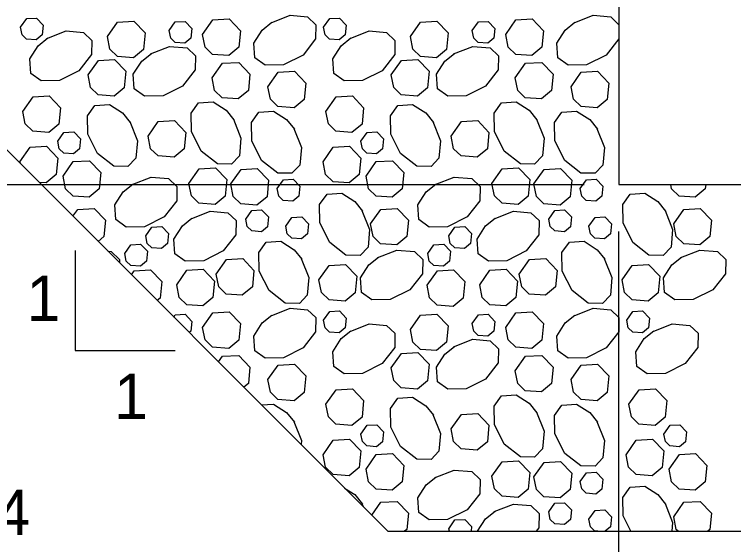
# Model space of a CAD drawing. Extents: x 636530 to 644067, y 294168 to 299122.
# Drawn here: x 643369.91 to 643417.35, y 296120.59 to 296155.55 of the extents above; entities that cross this region are included whole.
import ezdxf

# ---------------------------------------------------------------- set-up
doc = ezdxf.new("R2010")
doc.units = 0
doc.layers.add('1', color=7, linetype='Continuous')

msp = doc.modelspace()

# ---------------------------------------------------------------- linework, layer by layer
at = {"layer": '1'}
for p, q in [((643409.786, 296174.805), (643409.786, 296144.325)), ((643394.546, 296121.465), (643364.066, 296151.945)), ((643352.451, 296144.325), (643407.496, 296144.325)), ((643409.786, 296144.325), (643623.149, 296144.325)), ((643409.786, 296097.74), (643409.786, 296141.229)), ((643373.927, 296139.978), (643373.927, 296133.393)), ((643373.927, 296133.393), (643380.513, 296133.393)), ((643394.546, 296121.465), (643638.389, 296121.465))]:
    msp.add_line(p, q, dxfattribs=at)
for points in [[(643386.835, 296154.992), (643388.093, 296155.49), (643389.248, 296155.391), (643389.797, 296154.869), (643389.78, 296153.931), (643388.947, 296152.866), (643387.659, 296152.222), (643386.445, 296152.201), (643385.762, 296152.686), (643385.697, 296153.653), (643386.251, 296154.518), (643386.886, 296155.024)], [(643406.824, 296154.992), (643408.082, 296155.49), (643409.237, 296155.391), (643409.786, 296154.869)], [(643370.317, 296154.696), (643370.72, 296155.27), (643371.364, 296155.306), (643371.812, 296154.842), (643371.747, 296154.192), (643371.349, 296153.861), (643370.713, 296153.907), (643370.414, 296154.197), (643370.317, 296154.696)], [(643376.042, 296154.082), (643376.714, 296155.038), (643377.787, 296155.1), (643378.534, 296154.326), (643378.426, 296153.242), (643377.763, 296152.69), (643376.703, 296152.767), (643376.204, 296153.251), (643376.042, 296154.082)], [(643380.121, 296154.475), (643380.524, 296155.049), (643381.168, 296155.086), (643381.616, 296154.621), (643381.551, 296153.971), (643381.154, 296153.64), (643380.517, 296153.686), (643380.218, 296153.976), (643380.121, 296154.475)], [(643382.324, 296154.227), (643382.996, 296155.184), (643384.07, 296155.245), (643384.816, 296154.471), (643384.708, 296153.387), (643384.045, 296152.836), (643382.985, 296152.912), (643382.486, 296153.396), (643382.325, 296154.227)], [(643390.305, 296154.696), (643390.709, 296155.27), (643391.353, 296155.306), (643391.8, 296154.842), (643391.736, 296154.192), (643391.338, 296153.861), (643390.702, 296153.907), (643390.403, 296154.197), (643390.306, 296154.696)], [(643396.03, 296154.082), (643396.703, 296155.038), (643397.776, 296155.1), (643398.522, 296154.326), (643398.414, 296153.242), (643397.751, 296152.69), (643396.691, 296152.767), (643396.193, 296153.251), (643396.031, 296154.082)], [(643400.109, 296154.475), (643400.513, 296155.049), (643401.157, 296155.086), (643401.605, 296154.621), (643401.54, 296153.971), (643401.142, 296153.64), (643400.506, 296153.686), (643400.207, 296153.976), (643400.11, 296154.475)], [(643402.313, 296154.227), (643402.985, 296155.184), (643404.058, 296155.245), (643404.804, 296154.471), (643404.696, 296153.387), (643404.033, 296152.836), (643402.974, 296152.912), (643402.475, 296153.396), (643402.313, 296154.227)], [(643409.786, 296154.869), (643409.769, 296153.931), (643408.935, 296152.866), (643407.647, 296152.222), (643406.433, 296152.201), (643405.75, 296152.686), (643405.685, 296153.653), (643406.24, 296154.518), (643406.875, 296155.024)], [(643372.059, 296153.959), (643373.316, 296154.458), (643374.472, 296154.358), (643375.021, 296153.836), (643375.003, 296152.899), (643374.17, 296151.833), (643372.882, 296151.189), (643371.668, 296151.168), (643370.985, 296151.654), (643370.92, 296152.62), (643371.475, 296153.485), (643372.11, 296153.992)], [(643392.047, 296153.959), (643393.305, 296154.458), (643394.46, 296154.358), (643395.009, 296153.836), (643394.992, 296152.899), (643394.158, 296151.833), (643392.871, 296151.189), (643391.657, 296151.168), (643390.974, 296151.654), (643390.909, 296152.62), (643391.463, 296153.485), (643392.098, 296153.992)], [(643378.891, 296152.943), (643380.149, 296153.441), (643381.304, 296153.341), (643381.853, 296152.819), (643381.836, 296151.882), (643381.002, 296150.817), (643379.714, 296150.173), (643378.501, 296150.151), (643377.817, 296150.637), (643377.753, 296151.604), (643378.307, 296152.468), (643378.942, 296152.975)], [(643398.88, 296152.943), (643400.137, 296153.441), (643401.293, 296153.341), (643401.842, 296152.819), (643401.824, 296151.882), (643400.991, 296150.817), (643399.703, 296150.173), (643398.489, 296150.151), (643397.806, 296150.637), (643397.741, 296151.604), (643398.296, 296152.468), (643398.931, 296152.975)], [(643374.777, 296151.552), (643375.449, 296152.508), (643376.522, 296152.57), (643377.269, 296151.796), (643377.161, 296150.712), (643376.498, 296150.16), (643375.438, 296150.237), (643374.939, 296150.721), (643374.777, 296151.552)], [(643394.765, 296151.552), (643395.438, 296152.508), (643396.511, 296152.57), (643397.257, 296151.796), (643397.149, 296150.712), (643396.486, 296150.16), (643395.426, 296150.237), (643394.928, 296150.721), (643394.766, 296151.552)], [(643382.957, 296151.364), (643383.629, 296152.321), (643384.702, 296152.382), (643385.448, 296151.608), (643385.34, 296150.524), (643384.677, 296149.973), (643383.618, 296150.049), (643383.119, 296150.533), (643382.957, 296151.364)], [(643402.945, 296151.364), (643403.617, 296152.321), (643404.691, 296152.382), (643405.437, 296151.608), (643405.329, 296150.524), (643404.666, 296149.973), (643403.606, 296150.049), (643403.108, 296150.533), (643402.946, 296151.364)], [(643386.632, 296150.779), (643387.304, 296151.735), (643388.378, 296151.796), (643389.124, 296151.023), (643389.016, 296149.939), (643388.353, 296149.387), (643387.293, 296149.464), (643386.795, 296149.947), (643386.633, 296150.778)], [(643406.621, 296150.779), (643407.293, 296151.735), (643408.366, 296151.796), (643409.112, 296151.023), (643409.004, 296149.939), (643408.341, 296149.387), (643407.282, 296149.464), (643406.783, 296149.947), (643406.621, 296150.778)], [(643370.466, 296149.152), (643371.138, 296150.109), (643372.211, 296150.17), (643372.958, 296149.396), (643372.85, 296148.312), (643372.187, 296147.761), (643371.127, 296147.837), (643370.628, 296148.321), (643370.466, 296149.152)], [(643384.356, 296148.64), (643384.854, 296147.382), (643384.754, 296146.227), (643384.232, 296145.678), (643383.295, 296145.695), (643382.23, 296146.529), (643381.586, 296147.817), (643381.564, 296149.03), (643382.05, 296149.714), (643383.017, 296149.778), (643383.881, 296149.224), (643384.388, 296148.589)], [(643390.454, 296149.152), (643391.127, 296150.109), (643392.2, 296150.17), (643392.946, 296149.396), (643392.838, 296148.312), (643392.175, 296147.761), (643391.115, 296147.837), (643390.617, 296148.321), (643390.455, 296149.152)], [(643404.344, 296148.64), (643404.843, 296147.382), (643404.743, 296146.227), (643404.221, 296145.678), (643403.283, 296145.695), (643402.218, 296146.529), (643401.574, 296147.817), (643401.553, 296149.03), (643402.038, 296149.714), (643403.005, 296149.778), (643403.87, 296149.224), (643404.376, 296148.589)], [(643377.523, 296148.477), (643378.022, 296147.22), (643377.922, 296146.064), (643377.4, 296145.515), (643376.462, 296145.533), (643375.397, 296146.366), (643374.753, 296147.654), (643374.732, 296148.868), (643375.217, 296149.551), (643376.184, 296149.615), (643377.049, 296149.061), (643377.555, 296148.426)], [(643397.511, 296148.477), (643398.01, 296147.22), (643397.91, 296146.064), (643397.388, 296145.515), (643396.451, 296145.533), (643395.386, 296146.366), (643394.742, 296147.654), (643394.72, 296148.868), (643395.206, 296149.551), (643396.173, 296149.615), (643397.037, 296149.061), (643397.544, 296148.426)], [(643388.341, 296148.03), (643388.84, 296146.772), (643388.74, 296145.617), (643388.218, 296145.068), (643387.281, 296145.085), (643386.215, 296145.919), (643385.572, 296147.207), (643385.55, 296148.42), (643386.036, 296149.104), (643387.002, 296149.168), (643387.867, 296148.614), (643388.374, 296147.979)], [(643408.33, 296148.03), (643408.828, 296146.772), (643408.729, 296145.617), (643408.207, 296145.068), (643407.269, 296145.085), (643406.204, 296145.919), (643405.56, 296147.207), (643405.539, 296148.42), (643406.024, 296149.104), (643406.991, 296149.168), (643407.856, 296148.614), (643408.362, 296147.979)], [(643378.731, 296147.526), (643379.403, 296148.482), (643380.476, 296148.543), (643381.223, 296147.77), (643381.115, 296146.686), (643380.452, 296146.134), (643379.392, 296146.211), (643378.893, 296146.694), (643378.731, 296147.526)], [(643398.719, 296147.526), (643399.391, 296148.482), (643400.465, 296148.543), (643401.211, 296147.77), (643401.103, 296146.686), (643400.44, 296146.134), (643399.38, 296146.211), (643398.882, 296146.694), (643398.72, 296147.526)], [(643372.776, 296147.193), (643373.179, 296147.767), (643373.823, 296147.804), (643374.271, 296147.339), (643374.206, 296146.689), (643373.808, 296146.358), (643373.172, 296146.404), (643372.873, 296146.694), (643372.776, 296147.193)], [(643392.764, 296147.193), (643393.168, 296147.767), (643393.812, 296147.804), (643394.259, 296147.339), (643394.195, 296146.689), (643393.797, 296146.358), (643393.161, 296146.404), (643392.862, 296146.694), (643392.765, 296147.193)], [(643370.278, 296145.832), (643370.95, 296146.788), (643372.023, 296146.849), (643372.769, 296146.076), (643372.661, 296144.991), (643371.998, 296144.44), (643371.537, 296144.473)], [(643390.266, 296145.832), (643390.938, 296146.788), (643392.012, 296146.849), (643392.758, 296146.076), (643392.65, 296144.991), (643391.987, 296144.44), (643390.927, 296144.517), (643390.428, 296145), (643390.267, 296145.831)], [(643370.302, 296145.708), (643370.278, 296145.831)], [(643373.118, 296144.882), (643373.791, 296145.838), (643374.864, 296145.9), (643375.61, 296145.126), (643375.502, 296144.042), (643374.839, 296143.49), (643373.779, 296143.567), (643373.281, 296144.051), (643373.119, 296144.882)], [(643393.107, 296144.882), (643393.779, 296145.838), (643394.852, 296145.9), (643395.599, 296145.126), (643395.491, 296144.042), (643394.828, 296143.49), (643393.768, 296143.567), (643393.269, 296144.051), (643393.107, 296144.882)], [(643381.421, 296144.408), (643382.093, 296145.365), (643383.167, 296145.426), (643383.913, 296144.652), (643383.805, 296143.568), (643383.142, 296143.017), (643382.082, 296143.093), (643381.584, 296143.577), (643381.422, 296144.408)], [(643384.187, 296144.367), (643384.859, 296145.324), (643385.932, 296145.385), (643386.679, 296144.611), (643386.571, 296143.527), (643385.907, 296142.976), (643384.848, 296143.053), (643384.349, 296143.536), (643384.187, 296144.367)], [(643401.41, 296144.408), (643402.082, 296145.365), (643403.155, 296145.426), (643403.901, 296144.652), (643403.793, 296143.568), (643403.13, 296143.017), (643402.071, 296143.093), (643401.572, 296143.577), (643401.41, 296144.408)], [(643404.175, 296144.367), (643404.847, 296145.324), (643405.921, 296145.385), (643406.667, 296144.611), (643406.559, 296143.527), (643405.896, 296142.976), (643404.836, 296143.053), (643404.338, 296143.536), (643404.176, 296144.367)], [(643377.671, 296144.321), (643378.929, 296144.819), (643380.084, 296144.719), (643380.633, 296144.197), (643380.616, 296143.26), (643379.782, 296142.195), (643378.494, 296141.551), (643377.281, 296141.529), (643376.597, 296142.015), (643376.533, 296142.982), (643377.087, 296143.846), (643377.722, 296144.353)], [(643387.246, 296144.072), (643387.649, 296144.646), (643388.293, 296144.683), (643388.741, 296144.218), (643388.676, 296143.568), (643388.278, 296143.237), (643387.642, 296143.283), (643387.343, 296143.573), (643387.246, 296144.072)], [(643397.66, 296144.321), (643398.917, 296144.819), (643400.073, 296144.719), (643400.622, 296144.197), (643400.604, 296143.26), (643399.771, 296142.195), (643398.483, 296141.551), (643397.269, 296141.529), (643396.586, 296142.015), (643396.521, 296142.982), (643397.076, 296143.846), (643397.71, 296144.353)], [(643407.234, 296144.072), (643407.637, 296144.646), (643408.282, 296144.683), (643408.729, 296144.218), (643408.664, 296143.568), (643408.267, 296143.237), (643407.631, 296143.283), (643407.331, 296143.573), (643407.234, 296144.072)], [(643415.508, 296144.325), (643415.479, 296144.042), (643414.816, 296143.49), (643413.756, 296143.567), (643413.258, 296144.051), (643413.204, 296144.325)], [(643392.834, 296142.621), (643393.333, 296141.363), (643393.233, 296140.208), (643392.711, 296139.659), (643391.774, 296139.676), (643390.708, 296140.51), (643390.065, 296141.797), (643390.043, 296143.011), (643390.529, 296143.694), (643391.496, 296143.759), (643392.36, 296143.205), (643392.867, 296142.57)], [(643412.823, 296142.621), (643413.322, 296141.363), (643413.222, 296140.208), (643412.7, 296139.659), (643411.762, 296139.676), (643410.697, 296140.51), (643410.053, 296141.797), (643410.032, 296143.011), (643410.517, 296143.694), (643411.484, 296143.759), (643412.349, 296143.205), (643412.855, 296142.57)], [(643373.771, 296142.239), (643374.09, 296142.692), (643375.163, 296142.753), (643375.909, 296141.98), (643375.801, 296140.896), (643375.427, 296140.584)], [(643385.165, 296142.054), (643385.568, 296142.628), (643386.212, 296142.665), (643386.66, 296142.201), (643386.595, 296141.55), (643386.197, 296141.219), (643385.561, 296141.266), (643385.262, 296141.556), (643385.165, 296142.054)], [(643393.406, 296141.736), (643394.078, 296142.692), (643395.152, 296142.753), (643395.898, 296141.98), (643395.79, 296140.896), (643395.127, 296140.344), (643394.067, 296140.421), (643393.568, 296140.904), (643393.406, 296141.736)], [(643405.153, 296142.054), (643405.557, 296142.628), (643406.201, 296142.665), (643406.648, 296142.201), (643406.584, 296141.55), (643406.186, 296141.219), (643405.55, 296141.266), (643405.251, 296141.556), (643405.154, 296142.054)], [(643413.394, 296141.736), (643414.067, 296142.692), (643415.14, 296142.753), (643415.886, 296141.98), (643415.778, 296140.896), (643415.115, 296140.344), (643414.055, 296140.421), (643413.557, 296140.904), (643413.395, 296141.736)], [(643381.573, 296142.074), (643382.831, 296142.573), (643383.986, 296142.473), (643384.535, 296141.951), (643384.518, 296141.013), (643383.684, 296139.948), (643382.396, 296139.304), (643381.183, 296139.283), (643380.499, 296139.768), (643380.435, 296140.735), (643380.989, 296141.6), (643381.624, 296142.106)], [(643387.813, 296141.582), (643388.216, 296142.155), (643388.86, 296142.192), (643389.308, 296141.728), (643389.243, 296141.078), (643388.846, 296140.747), (643388.21, 296140.793), (643387.91, 296141.083), (643387.813, 296141.581)], [(643401.561, 296142.074), (643402.819, 296142.573), (643403.974, 296142.473), (643404.524, 296141.951), (643404.506, 296141.013), (643403.673, 296139.948), (643402.385, 296139.304), (643401.171, 296139.283), (643400.488, 296139.768), (643400.423, 296140.735), (643400.977, 296141.6), (643401.612, 296142.106)], [(643407.801, 296141.582), (643408.205, 296142.155), (643408.849, 296142.192), (643409.297, 296141.728), (643409.232, 296141.078), (643408.834, 296140.747), (643408.198, 296140.793), (643407.899, 296141.083), (643407.802, 296141.581)], [(643378.576, 296140.951), (643378.98, 296141.525), (643379.624, 296141.562), (643380.071, 296141.098), (643380.007, 296140.447), (643379.609, 296140.116), (643378.973, 296140.162), (643378.674, 296140.452), (643378.577, 296140.951)], [(643398.565, 296140.951), (643398.968, 296141.525), (643399.612, 296141.562), (643400.06, 296141.098), (643399.995, 296140.447), (643399.597, 296140.116), (643398.961, 296140.162), (643398.662, 296140.452), (643398.565, 296140.951)], [(643377.189, 296139.785), (643377.593, 296140.359), (643378.237, 296140.395), (643378.684, 296139.931), (643378.62, 296139.281), (643378.222, 296138.95), (643377.586, 296138.996), (643377.287, 296139.286), (643377.19, 296139.785)], [(643388.829, 296139.448), (643389.328, 296138.191), (643389.228, 296137.035), (643388.706, 296136.486), (643387.768, 296136.504), (643386.703, 296137.337), (643386.059, 296138.625), (643386.038, 296139.839), (643386.523, 296140.522), (643387.49, 296140.587), (643388.355, 296140.033), (643388.861, 296139.398)], [(643397.178, 296139.785), (643397.581, 296140.359), (643398.225, 296140.395), (643398.673, 296139.931), (643398.608, 296139.281), (643398.21, 296138.95), (643397.574, 296138.996), (643397.275, 296139.286), (643397.178, 296139.785)], [(643408.817, 296139.448), (643409.316, 296138.191), (643409.216, 296137.035), (643408.694, 296136.486), (643407.757, 296136.504), (643406.691, 296137.337), (643406.048, 296138.625), (643406.026, 296139.839), (643406.512, 296140.522), (643407.479, 296140.587), (643408.343, 296140.033), (643408.85, 296139.398)], [(643376.081, 296139.93), (643376.3, 296139.911), (643376.849, 296139.389), (643376.845, 296139.165)], [(643393.876, 296139.512), (643395.134, 296140.011), (643396.289, 296139.911), (643396.838, 296139.389), (643396.82, 296138.451), (643395.987, 296137.386), (643394.699, 296136.742), (643393.485, 296136.721), (643392.802, 296137.206), (643392.737, 296138.173), (643393.292, 296139.038), (643393.927, 296139.544)], [(643413.864, 296139.512), (643415.122, 296140.011), (643416.277, 296139.911), (643416.826, 296139.389), (643416.809, 296138.451), (643415.975, 296137.386), (643414.688, 296136.742), (643413.474, 296136.721), (643412.791, 296137.206), (643412.726, 296138.173), (643413.28, 296139.038), (643413.915, 296139.544)], [(643383.22, 296138.424), (643383.892, 296139.38), (643384.966, 296139.442), (643385.712, 296138.668), (643385.604, 296137.584), (643384.941, 296137.032), (643383.881, 296137.109), (643383.383, 296137.593), (643383.221, 296138.424)], [(643403.209, 296138.424), (643403.881, 296139.38), (643404.954, 296139.442), (643405.701, 296138.668), (643405.593, 296137.584), (643404.929, 296137.032), (643403.87, 296137.109), (643403.371, 296137.593), (643403.209, 296138.424)], [(643389.999, 296138.038), (643390.671, 296138.994), (643391.745, 296139.055), (643392.491, 296138.282), (643392.383, 296137.198), (643391.72, 296136.646), (643390.66, 296136.723), (643390.161, 296137.206), (643390, 296138.038)], [(643409.987, 296138.038), (643410.66, 296138.994), (643411.733, 296139.055), (643412.479, 296138.282), (643412.371, 296137.198), (643411.708, 296136.646), (643410.648, 296136.723), (643410.15, 296137.206), (643409.988, 296138.038)], [(643377.633, 296138.377), (643377.817, 296138.639), (643378.89, 296138.701), (643379.636, 296137.927), (643379.528, 296136.843), (643379.332, 296136.679)], [(643380.613, 296137.723), (643381.285, 296138.679), (643382.359, 296138.74), (643383.105, 296137.967), (643382.997, 296136.882), (643382.334, 296136.331), (643381.274, 296136.408), (643380.775, 296136.891), (643380.614, 296137.722)], [(643397.133, 296137.683), (643397.805, 296138.639), (643398.879, 296138.701), (643399.625, 296137.927), (643399.517, 296136.843), (643398.854, 296136.291), (643397.794, 296136.368), (643397.295, 296136.852), (643397.134, 296137.683)], [(643400.601, 296137.723), (643401.274, 296138.679), (643402.347, 296138.74), (643403.093, 296137.967), (643402.985, 296136.882), (643402.322, 296136.331), (643401.262, 296136.408), (643400.764, 296136.891), (643400.602, 296137.722)], [(643386.835, 296135.677), (643388.093, 296136.176), (643389.248, 296136.076), (643389.797, 296135.554), (643389.78, 296134.617), (643388.947, 296133.551), (643387.659, 296132.907), (643386.445, 296132.886), (643385.762, 296133.372), (643385.697, 296134.338), (643386.251, 296135.203), (643386.886, 296135.71)], [(643390.305, 296135.381), (643390.709, 296135.955), (643391.353, 296135.992), (643391.8, 296135.528), (643391.736, 296134.877), (643391.338, 296134.546), (643390.702, 296134.592), (643390.403, 296134.883), (643390.306, 296135.381)], [(643406.824, 296135.677), (643408.082, 296136.176), (643409.237, 296136.076), (643409.786, 296135.554), (643409.769, 296134.617), (643408.935, 296133.551), (643407.647, 296132.907), (643406.433, 296132.886), (643405.75, 296133.372), (643405.685, 296134.338), (643406.24, 296135.203), (643406.875, 296135.71)], [(643410.294, 296135.381), (643410.697, 296135.955), (643411.341, 296135.992), (643411.789, 296135.528), (643411.724, 296134.877), (643411.326, 296134.546), (643410.69, 296134.592), (643410.391, 296134.883), (643410.294, 296135.381)], [(643380.422, 296135.588), (643380.524, 296135.734), (643381.168, 296135.771), (643381.616, 296135.307), (643381.551, 296134.657), (643381.444, 296134.567)], [(643382.324, 296134.913), (643382.996, 296135.869), (643384.07, 296135.93), (643384.816, 296135.157), (643384.708, 296134.073), (643384.045, 296133.521), (643382.985, 296133.598), (643382.486, 296134.081), (643382.325, 296134.913)], [(643396.03, 296134.767), (643396.703, 296135.724), (643397.776, 296135.785), (643398.522, 296135.011), (643398.414, 296133.927), (643397.751, 296133.376), (643396.691, 296133.453), (643396.193, 296133.936), (643396.031, 296134.767)], [(643400.109, 296135.161), (643400.513, 296135.734), (643401.157, 296135.771), (643401.605, 296135.307), (643401.54, 296134.657), (643401.142, 296134.326), (643400.506, 296134.372), (643400.207, 296134.662), (643400.11, 296135.16)], [(643402.313, 296134.913), (643402.985, 296135.869), (643404.058, 296135.93), (643404.804, 296135.157), (643404.696, 296134.073), (643404.033, 296133.521), (643402.974, 296133.598), (643402.475, 296134.081), (643402.313, 296134.913)], [(643392.047, 296134.645), (643393.305, 296135.143), (643394.46, 296135.044), (643395.009, 296134.522), (643394.992, 296133.584), (643394.158, 296132.519), (643392.871, 296131.875), (643391.657, 296131.854), (643390.974, 296132.339), (643390.909, 296133.306), (643391.463, 296134.171), (643392.098, 296134.677)], [(643412.036, 296134.645), (643413.293, 296135.143), (643414.449, 296135.044), (643414.998, 296134.522), (643414.98, 296133.584), (643414.147, 296132.519), (643412.859, 296131.875), (643411.645, 296131.854), (643410.962, 296132.339), (643410.897, 296133.306), (643411.452, 296134.171), (643412.087, 296134.677)], [(643398.88, 296133.628), (643400.137, 296134.127), (643401.293, 296134.027), (643401.842, 296133.505), (643401.824, 296132.567), (643400.991, 296131.502), (643399.703, 296130.858), (643398.489, 296130.837), (643397.806, 296131.322), (643397.741, 296132.289), (643398.296, 296133.154), (643398.931, 296133.66)], [(643394.765, 296132.237), (643395.438, 296133.194), (643396.511, 296133.255), (643397.257, 296132.481), (643397.149, 296131.397), (643396.486, 296130.846), (643395.426, 296130.923), (643394.928, 296131.406), (643394.766, 296132.237)], [(643383.371, 296132.639), (643383.629, 296133.006), (643384.702, 296133.067), (643385.448, 296132.294), (643385.34, 296131.21), (643385.046, 296130.965)], [(643402.945, 296132.05), (643403.617, 296133.006), (643404.691, 296133.067), (643405.437, 296132.294), (643405.329, 296131.21), (643404.666, 296130.658), (643403.606, 296130.735), (643403.108, 296131.218), (643402.946, 296132.05)], [(643386.632, 296131.464), (643387.304, 296132.42), (643388.378, 296132.482), (643389.124, 296131.708), (643389.016, 296130.624), (643388.353, 296130.072), (643387.293, 296130.149), (643386.795, 296130.633), (643386.633, 296131.464)], [(643406.621, 296131.464), (643407.293, 296132.42), (643408.366, 296132.482), (643409.112, 296131.708), (643409.004, 296130.624), (643408.341, 296130.072), (643407.282, 296130.149), (643406.783, 296130.633), (643406.621, 296131.464)], [(643390.454, 296129.838), (643391.127, 296130.794), (643392.2, 296130.855), (643392.946, 296130.082), (643392.838, 296128.998), (643392.175, 296128.446), (643391.115, 296128.523), (643390.617, 296129.007), (643390.455, 296129.838)], [(643410.443, 296129.838), (643411.115, 296130.794), (643412.188, 296130.855), (643412.935, 296130.082), (643412.827, 296128.998), (643412.164, 296128.446), (643411.104, 296128.523), (643410.605, 296129.007), (643410.443, 296129.838)], [(643397.511, 296129.163), (643398.01, 296127.905), (643397.91, 296126.75), (643397.388, 296126.2), (643396.451, 296126.218), (643395.386, 296127.051), (643394.742, 296128.339), (643394.72, 296129.553), (643395.206, 296130.236), (643396.173, 296130.301), (643397.037, 296129.747), (643397.544, 296129.112)], [(643404.344, 296129.325), (643404.843, 296128.068), (643404.743, 296126.912), (643404.221, 296126.363), (643403.283, 296126.381), (643402.218, 296127.214), (643401.574, 296128.502), (643401.553, 296129.716), (643402.038, 296130.399), (643403.005, 296130.464), (643403.87, 296129.91), (643404.376, 296129.275)], [(643386.21, 296129.801), (643387.002, 296129.854), (643387.867, 296129.3), (643388.374, 296128.665)], [(643408.33, 296128.715), (643408.828, 296127.458), (643408.729, 296126.302), (643408.207, 296125.753), (643407.269, 296125.771), (643406.204, 296126.604), (643405.56, 296127.892), (643405.539, 296129.106), (643406.024, 296129.789), (643406.991, 296129.854), (643407.856, 296129.3), (643408.362, 296128.665)], [(643398.719, 296128.211), (643399.391, 296129.168), (643400.465, 296129.229), (643401.211, 296128.455), (643401.103, 296127.371), (643400.44, 296126.82), (643399.38, 296126.896), (643398.882, 296127.38), (643398.72, 296128.211)], [(643388.341, 296128.715), (643388.84, 296127.458), (643388.817, 296127.193)], [(643392.764, 296127.878), (643393.168, 296128.452), (643393.812, 296128.489), (643394.259, 296128.025), (643394.195, 296127.374), (643393.797, 296127.043), (643393.161, 296127.09), (643392.862, 296127.38), (643392.765, 296127.878)], [(643412.753, 296127.878), (643413.156, 296128.452), (643413.8, 296128.489), (643414.248, 296128.025), (643414.183, 296127.374), (643413.785, 296127.043), (643413.149, 296127.09), (643412.85, 296127.38), (643412.753, 296127.878)], [(643390.266, 296126.517), (643390.938, 296127.473), (643392.012, 296127.535), (643392.758, 296126.761), (643392.65, 296125.677), (643391.987, 296125.125), (643390.927, 296125.202), (643390.428, 296125.686), (643390.267, 296126.517)], [(643410.255, 296126.517), (643410.927, 296127.473), (643412, 296127.535), (643412.746, 296126.761), (643412.638, 296125.677), (643411.975, 296125.125), (643410.915, 296125.202), (643410.417, 296125.686), (643410.255, 296126.517)], [(643393.107, 296125.568), (643393.779, 296126.524), (643394.852, 296126.585), (643395.599, 296125.812), (643395.491, 296124.727), (643394.828, 296124.176), (643393.768, 296124.253), (643393.269, 296124.736), (643393.107, 296125.567)], [(643413.095, 296125.568), (643413.768, 296126.524), (643414.841, 296126.585), (643415.587, 296125.812), (643415.479, 296124.727), (643414.816, 296124.176), (643413.756, 296124.253), (643413.258, 296124.736), (643413.096, 296125.567)], [(643401.41, 296125.094), (643402.082, 296126.05), (643403.155, 296126.111), (643403.901, 296125.338), (643403.793, 296124.254), (643403.13, 296123.702), (643402.071, 296123.779), (643401.572, 296124.262), (643401.41, 296125.093)], [(643404.175, 296125.053), (643404.847, 296126.009), (643405.921, 296126.071), (643406.667, 296125.297), (643406.559, 296124.213), (643405.896, 296123.661), (643404.836, 296123.738), (643404.338, 296124.222), (643404.176, 296125.053)], [(643397.66, 296125.006), (643398.917, 296125.505), (643400.073, 296125.405), (643400.622, 296124.883), (643400.604, 296123.945), (643399.771, 296122.88), (643398.483, 296122.236), (643397.269, 296122.215), (643396.586, 296122.7), (643396.521, 296123.667), (643397.076, 296124.532), (643397.71, 296125.038)], [(643407.234, 296124.758), (643407.637, 296125.331), (643408.282, 296125.368), (643408.729, 296124.904), (643408.664, 296124.254), (643408.267, 296123.923), (643407.631, 296123.969), (643407.331, 296124.259), (643407.234, 296124.757)], [(643391.691, 296124.319), (643392.36, 296123.89), (643392.867, 296123.255)], [(643410.562, 296121.465), (643410.053, 296122.483), (643410.032, 296123.697), (643410.517, 296124.38), (643411.484, 296124.445), (643412.349, 296123.89), (643412.855, 296123.255)], [(643392.834, 296123.306), (643392.92, 296123.09)], [(643393.482, 296122.529), (643394.078, 296123.378), (643395.152, 296123.439), (643395.898, 296122.665), (643395.79, 296121.581), (643395.65, 296121.465)], [(643401.561, 296122.76), (643402.819, 296123.258), (643403.974, 296123.158), (643404.524, 296122.636), (643404.506, 296121.699), (643404.323, 296121.465)], [(643405.153, 296122.74), (643405.557, 296123.314), (643406.201, 296123.351), (643406.648, 296122.886), (643406.584, 296122.236), (643406.186, 296121.905), (643405.55, 296121.951), (643405.251, 296122.241), (643405.154, 296122.74)], [(643412.823, 296123.306), (643413.322, 296122.049), (643413.271, 296121.465)], [(643413.394, 296122.421), (643414.067, 296123.378), (643415.14, 296123.439), (643415.886, 296122.665), (643415.778, 296121.581), (643415.638, 296121.465)], [(643400.452, 296121.465), (643400.977, 296122.285), (643401.612, 296122.792)], [(643407.801, 296122.267), (643408.205, 296122.841), (643408.849, 296122.878), (643409.297, 296122.413), (643409.232, 296121.763), (643408.873, 296121.465)], [(643398.565, 296121.637), (643398.968, 296122.211), (643399.612, 296122.247), (643400.06, 296121.783), (643400.028, 296121.465)], [(643408.385, 296121.465), (643408.198, 296121.478), (643407.899, 296121.768), (643407.802, 296122.267)], [(643413.686, 296121.465), (643413.557, 296121.59), (643413.395, 296122.421)], [(643398.599, 296121.465), (643398.565, 296121.637)]]:
    msp.add_lwpolyline(points, dxfattribs=at)

# ---------------------------------------------------------------- texts
for s, p in [('1', (643370.714, 296135.325)), ('1', (643376.484, 296128.865)), ('SEE NOTE 4', (643347.308, 296121.22))]:
    msp.add_text(s, height=3, dxfattribs=at).set_placement(p)

doc.saveas('drawing.dxf')
